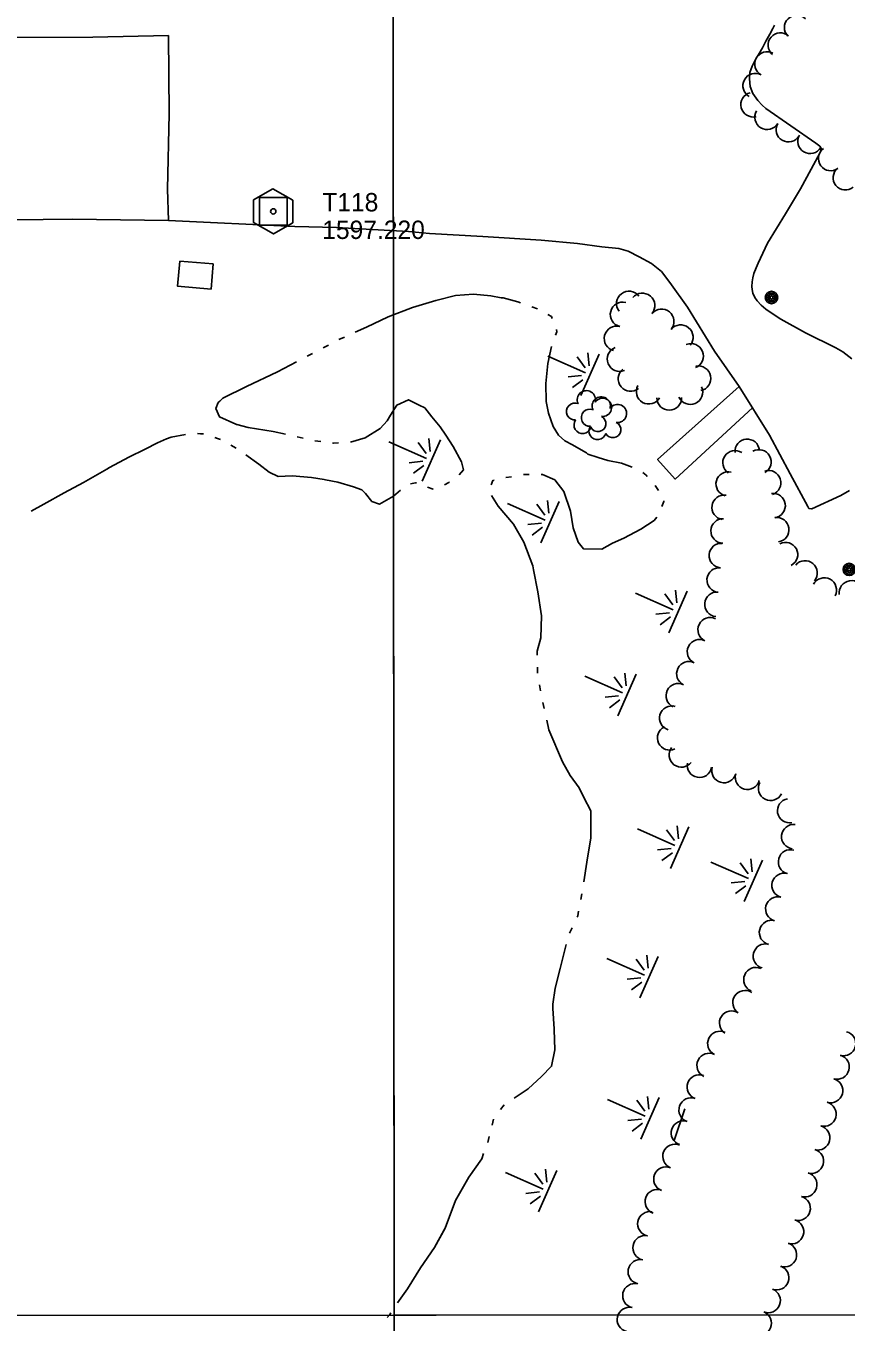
# Model space of a CAD drawing. Extents: x 189384 to 193282, y 256970 to 260388.
# Drawn here: x 190027.6 to 190295.2, y 257508.8 to 257932.1 of the extents above; entities that cross this region are included whole.
import ezdxf

# ---------------------------------------------------------------- set-up
doc = ezdxf.new("R2010")
doc.units = 0
for name, color, linetype in [('E_DWY', 7, 'Continuous'), ('E_LAND_Vegetation', 7, 'Continuous'), ('E_MAP_Control', 7, 'Continuous'), ('E_MAP_GridLines', 7, 'Continuous'), ('E_MISCPROP', 7, 'Continuous'), ('E_MISCPROP_HvyDash', 7, 'Continuous'), ('E_MISCPROP_HvyLine', 7, 'Continuous'), ('E_PATH_Sidewalk', 7, 'Continuous'), ('E_WTR', 7, 'Continuous')]:
    doc.layers.add(name, color=color, linetype=linetype)

# ---------------------------------------------------------------- blocks, each defined once
blk = doc.blocks.new('TP')
at = {"layer": 'E_MAP_Control'}
for points in [[(-6.41, 3.76), (-6.41, -3.63), (0.05, -7.35), (6.44, -3.69), (6.44, 3.64), (-0.08, 7.36)], [(-4.5, -4.5), (-4.5, 4.5), (4.5, 4.5), (4.5, -4.5)]]:
    blk.add_lwpolyline(points, close=True, dxfattribs=at)
blk.add_circle((0, 0), 0.871, dxfattribs=at)
blk = doc.blocks.new('POLE_1')
at = {"layer": 'E_MISCPROP'}
for radius in [2.02, 1.51, 1.01, 0.504]:
    blk.add_circle((0.03, -0.09), radius, dxfattribs=at)
blk = doc.blocks.new('MARSH')
at = {"layer": 'E_WTR'}
for p, q in [((0.03, 15.02), (0.03, 1.6)), ((-1.34, 2.37), (-3.54, 6.22)), ((1.46, 2.37), (3.66, 6.22)), ((-6.13, 3.53), (-2.44, 1.44)), ((6.25, 3.53), (2.56, 1.44)), ((-7.39, -0.05), (7.4, -0.05))]:
    blk.add_line(p, q, dxfattribs=at)
blk = doc.blocks.new('TREE_1')
at = {"layer": 'E_LAND_Vegetation'}
for centre, radius, start, end in [((-1.47, 4.28), 2.78, 1.3946, 209.1676), ((3.57, 2.42), 2.97, 278.4237, 139.6576), ((-4.47, 0.2), 2.78, 78.0717, 279.0827), ((-2.01, -4.2), 2.61, 140.7798, 358.7124), ((3.46, -3.43), 2.97, 196.0746, 79.0478)]:
    blk.add_arc(centre, radius, start, end, dxfattribs=at)

msp = doc.modelspace()

# ---------------------------------------------------------------- linework, layer by layer
at = {"layer": 'E_DWY'}
for points in [[(190286.65, 257890.53), (190287.23, 257891.98), (190286.65, 257892.85), (190285.39, 257893.84), (190269.08, 257905.07), (190267.88, 257906.2), (190266.4, 257907.72), (190264.85, 257909.96), (190263.96, 257912.3), (190263.73, 257914.83), (190263.89, 257916.89), (190264.55, 257918.92), (190265.83, 257921.36), (190266.87, 257923.04), (190267.93, 257924.92), (190269.08, 257927.05), (190270.37, 257929.4), (190271.37, 257931.29), (190271.93, 257932.35)], [(190297.15, 257823.42), (190294.18, 257825.62), (190291.93, 257826.99), (190282.04, 257831.89), (190273.97, 257836.35), (190270.43, 257838.59), (190269.02, 257839.6), (190267.5, 257840.9), (190266.23, 257842.28), (190265.43, 257843.43), (190264.87, 257844.84), (190264.6, 257846.05), (190264.52, 257846.99), (190264.59, 257848.49), (190264.77, 257849.85), (190265.18, 257851.24), (190265.87, 257853.04), (190266.54, 257854.59), (190269.62, 257861.16), (190275.5, 257870.67), (190280.37, 257878.87), (190286.65, 257890.53)], [(190074.18, 257868.55), (190115.31, 257866.58), (190129, 257866.27), (190142.53, 257865.5), (190152.41, 257864.98), (190159.34, 257864.31), (190176.7, 257863.27), (190195.71, 257862.11), (190207.56, 257861.06), (190215.53, 257859.92), (190221.13, 257859.36), (190224.11, 257858.51), (190227.75, 257856.69), (190231.74, 257854.55), (190235.01, 257851.9), (190237.74, 257848.25), (190243.5, 257840.21), (190252.35, 257825.9), (190260.35, 257814.33), (190270.25, 257798.49), (190277, 257785.87), (190282.73, 257775.2), (190283.14, 257774.53), (190284.03, 257774.34), (190293.51, 257778.75), (190296.37, 257780.41)]]:
    msp.add_lwpolyline(points, dxfattribs=at)
at = {"layer": 'E_LAND_Vegetation'}
msp.add_line((190242.62, 257578.51), (190239.18, 257568.17), dxfattribs=at)
for centre, radius, start, end in [((190279.13, 257931.56), 4.02, 44.4147, 224.3994), ((190273.81, 257925.8), 4.02, 49.3932, 229.3779), ((190269.45, 257919.63), 4.02, 61.3345, 241.3192), ((190265.6, 257912.58), 4.02, 61.3345, 241.3192), ((190264.93, 257906.35), 4.02, 104.2712, 284.2559), ((190269.5, 257902.27), 4.02, 149.4784, 329.4631), ((190276.42, 257898.2), 4.02, 149.5684, 329.553), ((190283.5, 257894.4), 4.02, 149.2334, 329.2181), ((190290.21, 257888.81), 4.02, 126.3859, 306.3705), ((190295.04, 257882.52), 4.02, 128.9046, 308.8893), ((190224.38, 257841.39), 4.06, 37.2791, 217.2638), ((190228.78, 257840.76), 4.06, 320.3591, 140.3438), ((190222.37, 257837.86), 4.06, 75.7956, 255.7803), ((190235.03, 257835.58), 4.06, 320.3591, 140.3438), ((190241.28, 257830.4), 4.06, 320.3591, 140.3438), ((190220.38, 257829.99), 4.06, 75.7956, 255.7803), ((190221.38, 257823.3), 4.06, 111.8497, 291.8344), ((190244.63, 257824.27), 4.06, 292.0722, 112.0569), ((190224.95, 257816.84), 4.06, 129.2635, 309.2482), ((190247.05, 257816.97), 4.06, 281.3754, 101.3601), ((190230.85, 257812.67), 4.06, 150.5542, 330.5389), ((190244.4, 257812.54), 4.06, 203.9094, 23.8941), ((190237.53, 257810.67), 4.06, 181.004, 0.9887), ((190262.98, 257793.17), 3.99, 5.1751, 185.1598), ((190258.99, 257789.41), 3.99, 56.8164, 236.8011), ((190266.8, 257789.73), 3.99, 299.2821, 119.2668), ((190256.78, 257782.52), 3.99, 75.4097, 255.3943), ((190270, 257782.91), 3.99, 288.2298, 108.2145), ((190271.44, 257775.45), 3.99, 278.4329, 98.4176), ((190255.43, 257774.86), 3.99, 80.7888, 260.7735), ((190255.1, 257767.17), 3.99, 88.2576, 268.2422), ((190272.62, 257767.56), 3.99, 278.5207, 98.5054), ((190254.52, 257759.13), 3.99, 85.7685, 265.7531), ((190275.49, 257759.46), 3.99, 297.7625, 117.7471), ((190253.83, 257751.15), 3.99, 84.7849, 264.7696), ((190281.86, 257753.48), 3.99, 319.9632, 139.9479), ((190288.14, 257747.88), 3.99, 332.227, 152.2117), ((190296.98, 257746.96), 3.99, 8.4601, 188.4448), ((190253.09, 257743.21), 3.99, 84.5928, 264.5775), ((190250.88, 257734.91), 3.99, 64.186, 244.1706), ((190247.41, 257727.73), 3.99, 64.186, 244.1706), ((190243.94, 257720.55), 3.99, 64.186, 244.1706), ((190240.47, 257713.37), 3.99, 64.186, 244.1706), ((190238.35, 257706.04), 3.99, 73.7258, 253.7105), ((190237.67, 257699.61), 3.99, 115.2628, 295.2475), ((190241.5, 257694.02), 3.99, 142.7842, 322.7689), ((190247.42, 257690.64), 3.99, 169.77, 349.7547), ((190255.41, 257688.93), 3.99, 164.0872, 344.0719), ((190263.08, 257686.74), 3.99, 164.0872, 344.0719), ((190270.63, 257683.14), 3.99, 152.6574, 332.6421), ((190276.84, 257675.81), 3.99, 100.5625, 280.5471), ((190278.15, 257667.34), 3.99, 83.5005, 263.4852), ((190277.13, 257659.11), 3.99, 74.6415, 254.6262), ((190275.02, 257651.43), 3.99, 74.6415, 254.6262), ((190272.96, 257643.74), 3.99, 75.1192, 255.1038), ((190270.92, 257636.04), 3.99, 75.3718, 255.3564), ((190268.91, 257628.33), 3.99, 75.3718, 255.3564), ((190265.83, 257620.65), 3.99, 66.8108, 246.7955), ((190262.26, 257613.13), 3.99, 56.8075, 236.7921), ((190257.9, 257606.46), 3.99, 56.8075, 236.7921), ((190254.06, 257599.8), 3.99, 64.0373, 244.022), ((190294.39, 257599.78), 3.99, 255.1576, 75.1423), ((190250.56, 257592.63), 3.99, 64.0373, 244.022), ((190292.31, 257592.11), 3.99, 254.5256, 74.5103), ((190247.36, 257585.59), 3.99, 70.3396, 250.3243), ((190290.18, 257584.43), 3.99, 254.37, 74.3547), ((190244.68, 257578.08), 3.99, 70.3396, 250.3243), ((190288.03, 257576.75), 3.99, 254.37, 74.3547), ((190242.17, 257570.56), 3.99, 71.5993, 251.584), ((190286, 257569), 3.99, 255.4506, 75.4353), ((190239.42, 257562.95), 3.99, 68.1765, 248.1612), ((190283.93, 257561.35), 3.99, 254.1746, 74.1593), ((190236.45, 257555.54), 3.99, 68.1765, 248.1612), ((190281.76, 257553.68), 3.99, 254.1746, 74.1593), ((190233.63, 257548.17), 3.99, 70.274, 250.2587), ((190279.61, 257545.98), 3.99, 254.5466, 74.5312), ((190231.21, 257540.91), 3.99, 78.7253, 258.71), ((190277.45, 257538.35), 3.99, 253.4272, 73.4119), ((190229.65, 257533.09), 3.99, 78.7253, 258.71), ((190275.13, 257530.8), 3.99, 251.3547, 71.3394), ((190228.09, 257525.27), 3.99, 78.7253, 258.71), ((190272.59, 257523.31), 3.99, 249.6001, 69.5848), ((190226.33, 257517.43), 3.99, 76.9321, 256.9168), ((190269.81, 257515.87), 3.99, 248.7687, 68.7533), ((190224.53, 257509.66), 3.99, 76.9817, 256.9664), ((190266.92, 257508.48), 3.99, 247.6476, 67.6323)]:
    msp.add_arc(centre, radius, start, end, dxfattribs=at)
at = {"layer": 'E_MAP_GridLines'}
for p, q in [((190147.76, 257511.09), (190146.69, 259011.09)), ((190148.12, 257011.1), (190147.05, 258511.09)), ((189647.76, 257510.74), (191647.75, 257512.16)), ((190147.76, 257511.09), (191647.75, 257512.16))]:
    msp.add_line(p, q, dxfattribs=at)
at = {"layer": 'E_MISCPROP_HvyDash'}
msp.add_lwpolyline([(190260.33, 257814.36), (190233.75, 257790.48), (190239.51, 257784.11), (190264.68, 257807.41)], dxfattribs=at)
at = {"layer": 'E_MISCPROP_HvyLine'}
msp.add_lwpolyline([(190077.78, 257855.26), (190077.12, 257847.05), (190088.03, 257846.17), (190088.69, 257854.38)], close=True, dxfattribs=at)
at = {"layer": 'E_PATH_Sidewalk'}
for points in [[(190074.18, 257868.55), (190042.77, 257868.95), (190014.02, 257868.62), (190014.26, 257888.98), (190014.29, 257914.14), (190013.79, 257928.28), (190049.44, 257928.44), (190074.11, 257928.93), (190074.3, 257903.4)], [(190074.3, 257903.42), (190073.84, 257878.75), (190074.18, 257868.55)]]:
    msp.add_lwpolyline(points, dxfattribs=at)
at = {"layer": 'E_WTR'}
for p, q in [((190096.39, 257801.92), (190096.22, 257801.93)), ((190164.38, 257539.51), (190160.92, 257533.13))]:
    msp.add_line(p, q, dxfattribs=at)
for points in [[(190161.33, 257842.41), (190161.81, 257842.56), (190167.83, 257844.06), (190173.61, 257844.51), (190179.35, 257843.9), (190182.74, 257843.33), (190183.32, 257843.31), (190188.11, 257841.99), (190189.05, 257841.65)], [(190135.07, 257832.1), (190138.73, 257833.76), (190145.85, 257837.08), (190153.73, 257840.08), (190161.33, 257842.41)], [(190192.72, 257840.33), (190194.55, 257839.67)], [(190197.97, 257837.83), (190199.13, 257837.14), (190199.37, 257836.59)], [(190129.75, 257829.69), (190129.77, 257829.7), (190131.52, 257830.49)], [(190200.73, 257832.96), (190200.86, 257832.22), (190200.46, 257831.09)], [(190124.57, 257826.97), (190126.3, 257827.87)], [(190199.15, 257827.42), (190197.93, 257821.83), (190197.29, 257815.33), (190197.43, 257809.47), (190198.16, 257805.62), (190199.67, 257801.29), (190200.52, 257799.89)], [(190090.84, 257809.6), (190091.86, 257810.58), (190099.54, 257814.39), (190109.68, 257819.16), (190115.94, 257822.44)], [(190119.39, 257824.25), (190121.12, 257825.16)], [(190112.36, 257798.73), (190108.27, 257799.64), (190100.14, 257800.96), (190096.39, 257801.92), (190096.22, 257801.93), (190096.11, 257802.05), (190090.8, 257804.43), (190089.57, 257807.14), (190090.31, 257809.09), (190090.84, 257809.6)], [(190155.92, 257808.26), (190152.44, 257810.02), (190148.64, 257808.2), (190146.6, 257804.99), (190145.45, 257803.13), (190143.25, 257800.58), (190138.33, 257797.56), (190133.54, 257796.19), (190133.51, 257796.19)], [(190168.97, 257785.5), (190170.39, 257787.17), (190169.79, 257789.78), (190167.06, 257794.79), (190164.67, 257798.44), (190162.76, 257801.16), (190160.08, 257804.44), (190157.77, 257807.32), (190155.92, 257808.26)], [(190053.98, 257787.38), (190054.87, 257787.89), (190061.24, 257791.26), (190066.55, 257793.92), (190070.59, 257795.92), (190073.52, 257797.21), (190074.99, 257797.83), (190079.7, 257798.65)], [(190083.58, 257798.96), (190084.61, 257798.93), (190085.53, 257798.85)], [(190089.24, 257797.72), (190090.12, 257797.4), (190091.05, 257796.99)], [(190118.06, 257797.44), (190116.17, 257797.87)], [(190123.8, 257796.35), (190121.87, 257796.58)], [(190200.52, 257799.89), (190201.38, 257798.48), (190203.44, 257796.61), (190205.95, 257795.31), (190208.76, 257793.64), (190210.51, 257792.64), (190210.98, 257792.25), (190214.32, 257791.11), (190217.55, 257790.17), (190221.95, 257789.26), (190225.45, 257787.99)], [(190094.48, 257795.15), (190096.17, 257794.18)], [(190099.38, 257791.97), (190103.62, 257788.98), (190107.01, 257786.4), (190109.93, 257784.9), (190114.48, 257785.12), (190120.75, 257784.6), (190124.88, 257784), (190125.38, 257783.9)], [(190129.62, 257795.96), (190127.95, 257795.86), (190127.67, 257795.9)], [(190029.31, 257773.61), (190033.42, 257775.87), (190040.05, 257779.58), (190046.39, 257783), (190053.98, 257787.38)], [(190125.38, 257783.9), (190129.44, 257783.12), (190134.51, 257781.57), (190137.19, 257780.63), (190138.38, 257779.4), (190140.52, 257776.8), (190143, 257775.95), (190147.53, 257778.57), (190149.89, 257780.5)], [(190180.4, 257783.74), (190179.95, 257783.6), (190179.39, 257782.23)], [(190186.11, 257784.87), (190184.17, 257784.65)], [(190191.88, 257785.64), (190190.75, 257785.62), (190189.93, 257785.57)], [(190208.72, 257762.42), (190207.86, 257763.5), (190206.17, 257768.18), (190205.35, 257773.63), (190203.18, 257780.03), (190200.17, 257783.91), (190196.18, 257785.55), (190195.77, 257785.56)], [(190228.87, 257786.2), (190230.06, 257785.34), (190230.37, 257784.98)], [(190153.15, 257782.52), (190154.78, 257782.92), (190155.04, 257782.83)], [(190158.7, 257781.5), (190160.51, 257780.84), (190160.53, 257780.85)], [(190164.15, 257782.25), (190165.59, 257783.01), (190165.86, 257783.19)], [(190232.94, 257782.05), (190234, 257780.42)], [(190179.49, 257778.76), (190181.66, 257775.31), (190186.68, 257769.35), (190190.1, 257763.49), (190192.98, 257755.83), (190193.25, 257754.43)], [(190235.74, 257777), (190235.78, 257776.74), (190235.17, 257775.17)], [(190233.48, 257771.69), (190232.59, 257770.56), (190228.22, 257767.78), (190222.72, 257764.83), (190218.99, 257763.22), (190215.54, 257761.19), (190209.55, 257761.38), (190208.72, 257762.42)], [(190193.25, 257754.43), (190194.61, 257747.34), (190195.9, 257739.45), (190195.64, 257732.31), (190194.47, 257727.93), (190194.49, 257726.57)], [(190194.55, 257722.67), (190194.58, 257720.87), (190194.6, 257720.73)], [(190195.25, 257716.88), (190195.57, 257714.96)], [(190196.24, 257711.12), (190196.68, 257709.22)], [(190197.57, 257705.43), (190198.3, 257702.27), (190202.73, 257691.81), (190205.2, 257687.34), (190208.11, 257683.33), (190209.72, 257680.11)], [(190209.72, 257680.11), (190211.92, 257675.73), (190211.92, 257667.01), (190210.61, 257659), (190209.64, 257652.56)], [(190209.02, 257648.71), (190208.67, 257646.79)], [(190207.98, 257642.96), (190207.71, 257641.51), (190207.51, 257641.08)], [(190205.83, 257637.56), (190204.99, 257635.8)], [(190203.86, 257632.08), (190201.91, 257624.24), (190200.34, 257617.82), (190199.55, 257612.65), (190199.53, 257611.27), (190199.95, 257604.6), (190199.96, 257604.33)], [(190199.96, 257604.33), (190200.22, 257597.75), (190199.17, 257592.36), (190195.82, 257589), (190191.51, 257584.96), (190186.89, 257581.92)], [(190183.65, 257579.76), (190182.48, 257578.2)], [(190180.16, 257575.07), (190179.71, 257573.18)], [(190178.8, 257569.39), (190178.34, 257567.49)], [(190176.98, 257563.84), (190176.34, 257562.14), (190172.09, 257556.14), (190167.74, 257548.5), (190164.38, 257539.51), (190164.05, 257538.9)], [(190164.05, 257538.9), (190160.92, 257533.13), (190156.37, 257526.59), (190152.1, 257519.64), (190148.91, 257515.07)], [(190146.74, 257511.83), (190146.36, 257511.27), (190145.53, 257510.31)]]:
    msp.add_lwpolyline(points, dxfattribs=at)

# ---------------------------------------------------------------- block references
at = {"layer": 'E_LAND_Vegetation'}
for p, rotation in [((190211.25, 257805.77), 66.02695467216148), ((190216.11, 257803.75), 66.02695458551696)]:
    msp.add_blockref('TREE_1', p, dxfattribs=dict(at, rotation=rotation))
at = {"layer": 'E_MAP_Control', "rotation": -9.439969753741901e-05}
msp.add_blockref('TP', (190108.31, 257871.51), dxfattribs=at)
at = {"layer": 'E_MISCPROP'}
for p, rotation in [((190270.82, 257843.41), 66.26477644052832), ((190296.17, 257754.61), 66.26477598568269)]:
    msp.add_blockref('POLE_1', p, dxfattribs=dict(at, rotation=rotation))
at = {"layer": 'E_WTR'}
for p, xscale, yscale, rotation in [((190211.66, 257818.17), 0.9999987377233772, 0.9999987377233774, 66.15392523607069), ((190159.81, 257790.18), 0.999998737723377, 0.9999987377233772, 66.15392615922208), ((190198.53, 257770.02), 0.9999987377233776, 0.9999987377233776, 66.15392546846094), ((190240.3, 257740.72), 0.9999987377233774, 0.9999987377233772, 66.15392472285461), ((190223.73, 257713.62), 0.9999987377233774, 0.9999987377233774, 66.15392501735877), ((190240.86, 257663.76), 0.9999987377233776, 0.9999987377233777, 66.15392471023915), ((190264.88, 257652.96), 0.9999987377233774, 0.9999987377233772, 66.15392428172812), ((190230.93, 257621.49), 0.9999987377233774, 0.9999987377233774, 66.15392488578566), ((190231.16, 257575.39), 0.9999987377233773, 0.9999987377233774, 66.1539248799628), ((190197.87, 257551.59), 0.9999987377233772, 0.9999987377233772, 66.15392547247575)]:
    msp.add_blockref('MARSH', p, dxfattribs=dict(at, xscale=xscale, yscale=yscale, rotation=rotation))

# ---------------------------------------------------------------- texts
at = {"layer": 'E_MAP_Control'}
for s, p in [('T118', (190124.32, 257871.51)), ('1597.220', (190124.31, 257862.51))]:
    msp.add_text(s, height=6, rotation=0, dxfattribs=at).set_placement(p)

doc.saveas('drawing.dxf')
